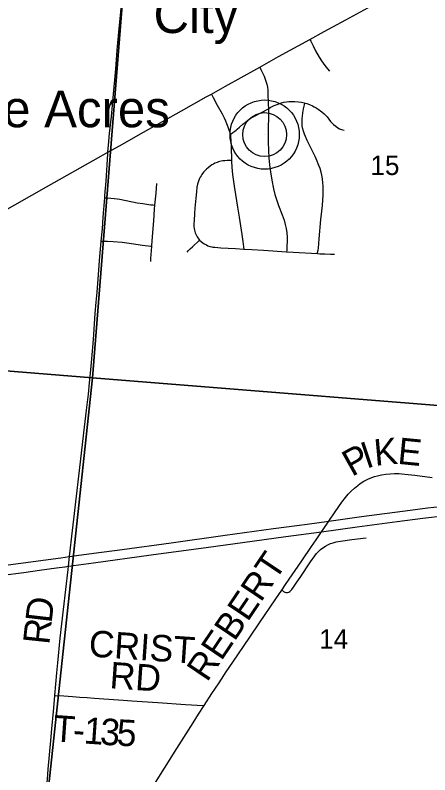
# Model space of a CAD drawing. Extents: x 0 to 1134, y 0 to 440.
# Drawn here: x 453.05 to 479.76, y 155.8 to 204.78 of the extents above; entities that cross this region are included whole.
import ezdxf

# ---------------------------------------------------------------- set-up
doc = ezdxf.new("R2010")
doc.units = 0
for name, color, linetype in [('GM_X_County_Road', 7, 'Continuous'), ('GM_X_County_Road_Text', 7, 'Continuous'), ('GM_X_Interstate_Route', 7, 'Continuous'), ('GM_X_Section', 7, 'Continuous'), ('GM_X_Section_Text', 7, 'Continuous'), ('GM_X_Township_Road', 7, 'Continuous'), ('GM_X_Township_Road_Text', 7, 'Continuous'), ('GM_X_Unincorporated', 7, 'Continuous'), ('GM_X_Unincorporated_Location', 7, 'Continuous'), ('GM_X_Unincorporated_Text', 7, 'Continuous')]:
    doc.layers.add(name, color=color, linetype=linetype)

msp = doc.modelspace()

# ---------------------------------------------------------------- linework, layer by layer
at = {"layer": 'GM_X_County_Road'}
for points in [[(472.029, 203.223), (472.954, 203.73), (474.342, 204.485), (475.527, 205.13), (476.48, 205.644), (477.3, 206.088), (478.21, 206.563), (478.63, 206.767), (479.228, 207.03), (479.92, 207.31), (481.144, 207.766), (481.387, 207.855)], [(468.797, 201.435), (470.017, 202.12), (472.029, 203.223)], [(465.684, 199.697), (466.603, 200.213), (468.607, 201.328), (468.797, 201.435)], [(459.017, 195.943), (459.773, 196.364), (461.313, 197.24), (463.753, 198.607), (465.357, 199.514), (465.684, 199.697)], [(447.459, 189.381), (447.527, 189.42), (449.545, 190.586), (452.052, 192.025), (455.057, 193.719), (458.551, 195.686), (459.017, 195.943)], [(472.433, 170.954), (472.789, 171.477), (472.879, 171.61), (473.253, 172.155), (473.669, 172.764), (474.094, 173.378), (474.323, 173.674), (474.506, 173.887), (474.7, 174.09), (474.905, 174.282), (475.121, 174.463), (475.273, 174.574), (475.512, 174.724), (475.761, 174.855), (476.019, 174.968), (476.195, 175.032), (476.376, 175.086), (476.651, 175.147), (476.929, 175.19), (477.209, 175.217), (477.49, 175.227), (477.771, 175.22), (478.144, 175.191), (478.793, 175.112), (479.902, 174.965)], [(470.217, 167.704), (470.465, 168.066), (471.516, 169.605), (472.145, 170.53), (472.433, 170.954)], [(465.223, 160.263), (465.72, 161.033), (466.183, 161.733), (466.643, 162.435), (467.057, 163.055), (468.153, 164.678), (468.788, 165.599), (469.833, 167.143), (470.217, 167.704)], [(460.184, 151.614), (460.254, 151.836), (460.459, 152.456), (460.588, 152.807), (460.702, 153.064), (460.831, 153.314), (461.021, 153.637), (461.468, 154.347), (461.971, 155.132), (462.669, 156.234), (463.463, 157.497), (464.508, 159.153), (464.86, 159.702), (465.223, 160.263)]]:
    msp.add_lwpolyline(points, dxfattribs=at)
at = {"layer": 'GM_X_Interstate_Route'}
msp.add_line((456.239, 169.21), (456.268, 169.214), dxfattribs=at)
for points in [[(456.546, 169.873), (456.988, 169.932), (458.109, 170.089), (459.939, 170.334), (463.093, 170.766), (466.581, 171.251), (469.693, 171.674), (471.862, 171.971), (473.253, 172.155), (473.699, 172.215), (475.365, 172.445), (478.501, 172.866), (479.61, 173.006), (481.647, 173.232), (483.529, 173.43), (485.323, 173.597), (485.456, 173.608)], [(456.268, 169.214), (456.472, 169.242), (458.082, 169.467), (461.805, 169.977), (465.493, 170.488), (467.69, 170.782), (470.477, 171.167), (472.789, 171.477), (475.067, 171.783), (477.653, 172.128), (479.317, 172.345), (480.797, 172.522), (482.373, 172.692), (484.71, 172.926), (485.54, 172.997)], [(427.47, 169.755), (430.926, 169.447), (433.705, 169.203), (436.776, 168.937), (437.996, 168.838), (439.195, 168.759), (440.357, 168.707), (441.598, 168.676), (442.87, 168.66), (443.996, 168.665), (445.133, 168.692), (446.248, 168.739), (447.531, 168.811), (448.563, 168.884), (449.898, 169.01), (450.967, 169.119), (452.275, 169.286), (455.982, 169.797), (456.546, 169.873)], [(427.437, 169.137), (432.061, 168.734), (434.481, 168.524), (436.847, 168.32), (438.048, 168.224), (438.853, 168.17), (440.168, 168.104), (441.189, 168.074), (442.276, 168.056), (442.949, 168.044), (444.137, 168.062), (445.278, 168.092), (446.696, 168.146), (447.837, 168.218), (448.966, 168.302), (449.801, 168.386), (451.26, 168.542), (452.251, 168.662), (453.608, 168.848), (454.605, 168.986), (455.716, 169.137), (456.239, 169.21)]]:
    msp.add_lwpolyline(points, dxfattribs=at)
at = {"layer": 'GM_X_Section'}
for points in [[(429.777, 214.186), (460.45, 211.914), (458.022, 181.403), (427.217, 183.893)], [(460.45, 211.914), (490.882, 209.496), (488.076, 178.987), (458.022, 181.403)], [(427.217, 183.893), (458.022, 181.403), (454.792, 151.155), (424.544, 153.681)], [(458.022, 181.403), (488.076, 178.987), (485.322, 148.876), (454.792, 151.155)]]:
    msp.add_lwpolyline(points, close=True, dxfattribs=at)
at = {"layer": 'GM_X_Township_Road'}
for points in [[(459.017, 195.943), (459.06, 196.405), (459.129, 197.146), (459.24, 198.259), (459.358, 199.464), (459.519, 201.321), (459.61, 202.518), (459.75, 203.919), (459.822, 204.755), (459.937, 205.958)], [(472.029, 203.223), (472.082, 203.116), (472.232, 202.809), (472.398, 202.496), (472.621, 202.084), (472.768, 201.846), (472.984, 201.541), (473.158, 201.322), (473.303, 201.166)], [(468.797, 201.435), (468.877, 201.276), (468.961, 201.11), (469.076, 200.855), (469.174, 200.594), (469.256, 200.33), (469.295, 200.152), (469.319, 199.969), (469.331, 199.783), (469.349, 199.038), (469.355, 198.753)], [(465.684, 199.697), (465.801, 199.481), (466.063, 198.987), (466.372, 198.413), (466.499, 198.161), (466.585, 197.979), (466.66, 197.791), (466.736, 197.593), (466.814, 197.396), (466.854, 197.273), (466.883, 197.149), (466.893, 197.096)], [(469.355, 198.753), (469.482, 198.824), (469.729, 198.951), (469.914, 199.033), (470.071, 199.095), (470.197, 199.137), (470.359, 199.176), (470.518, 199.196), (470.682, 199.21), (470.849, 199.221), (471.063, 199.217), (471.296, 199.203), (471.492, 199.167), (471.667, 199.13), (471.708, 199.119)], [(472.511, 189.406), (472.526, 189.479), (472.557, 189.629), (472.578, 189.77), (472.629, 190.353), (472.746, 191.613), (472.797, 192.156), (472.834, 192.521), (472.871, 192.884), (472.885, 193.162), (472.893, 193.452), (472.887, 193.748), (472.875, 193.966), (472.851, 194.226), (472.804, 194.47), (472.753, 194.652), (472.684, 194.894), (472.615, 195.091), (472.571, 195.205), (472.505, 195.378), (472.376, 195.664), (472.129, 196.145), (471.854, 196.697), (471.741, 196.951), (471.675, 197.109), (471.612, 197.306), (471.561, 197.522), (471.541, 197.68), (471.529, 197.954), (471.535, 198.098), (471.544, 198.274), (471.57, 198.48), (471.618, 198.742), (471.679, 198.998), (471.708, 199.119)], [(471.708, 199.119), (471.834, 199.083), (471.998, 199.032), (472.198, 198.945), (472.31, 198.883), (472.434, 198.81), (472.565, 198.723), (472.799, 198.541), (472.943, 198.423), (473.074, 198.294), (473.133, 198.224), (473.242, 198.075), (473.357, 197.93), (473.424, 197.865), (473.558, 197.739), (473.699, 197.622), (473.841, 197.52), (473.939, 197.458), (473.997, 197.433), (474.077, 197.404), (474.153, 197.382), (474.237, 197.36)], [(466.893, 197.096), (466.952, 197.135), (467.068, 197.211), (467.199, 197.309), (467.272, 197.375), (467.341, 197.433), (467.49, 197.564), (467.701, 197.749), (467.854, 197.873), (468.003, 197.985), (468.192, 198.112), (468.424, 198.247), (468.914, 198.509), (469.355, 198.753)], [(469.355, 198.753), (469.35, 196.991), (469.347, 196.617), (469.355, 196.059), (469.378, 195.595), (469.426, 195.141), (469.484, 194.684), (469.577, 194.135), (469.689, 193.588), (469.776, 193.226), (469.854, 192.958), (470.005, 192.517), (470.239, 191.909), (470.367, 191.559), (470.446, 191.291), (470.504, 191.018), (470.542, 190.741), (470.563, 190.462), (470.567, 190.183), (470.552, 189.905), (470.536, 189.609), (470.531, 189.527)], [(466.893, 197.096), (466.908, 197.015), (466.918, 196.907), (466.934, 196.749), (466.96, 196.284), (466.977, 195.422)], [(458.815, 193.012), (458.826, 193.153), (458.897, 194.082), (459.008, 195.848), (459.017, 195.943)], [(466.977, 195.422), (466.891, 195.417), (466.704, 195.405), (466.553, 195.396), (466.428, 195.384), (466.309, 195.366), (466.152, 195.328), (466.047, 195.291), (465.917, 195.236), (465.816, 195.182), (465.723, 195.125), (465.597, 195.042), (465.472, 194.944), (465.373, 194.855), (465.306, 194.791), (465.183, 194.651), (465.069, 194.503), (465.017, 194.426), (464.971, 194.346), (464.903, 194.207), (464.849, 194.073), (464.796, 193.888), (464.757, 193.694), (464.716, 193.386), (464.685, 192.987), (464.625, 192.335), (464.595, 192), (464.566, 191.546), (464.559, 191.334), (464.563, 191.167), (464.579, 191.033), (464.6, 190.923), (464.648, 190.754), (464.683, 190.667), (464.768, 190.5), (464.817, 190.42), (464.872, 190.344), (464.924, 190.275)], [(466.977, 195.422), (466.978, 195.354), (467.001, 194.982), (467.049, 194.501), (467.148, 193.766), (467.239, 193.228), (467.372, 192.399), (467.479, 191.757), (467.562, 191.206), (467.646, 190.65), (467.706, 190.189), (467.75, 189.845), (467.768, 189.703)], [(462.048, 192.531), (462.117, 193.307), (462.166, 193.93)], [(458.59, 190.211), (458.659, 191.017), (458.719, 191.76), (458.815, 193.012)], [(458.815, 193.012), (458.885, 193.006), (459.203, 192.983), (459.417, 192.964), (459.621, 192.941), (459.782, 192.915), (460.893, 192.685), (461.265, 192.63), (461.786, 192.564), (461.922, 192.547), (462.048, 192.531)], [(461.841, 189.875), (461.846, 189.933), (461.92, 190.776), (461.971, 191.526), (462.025, 192.277), (462.048, 192.531)], [(455.604, 160.913), (455.732, 162.377), (455.789, 163.027), (455.95, 164.603), (456.049, 165.53), (456.151, 166.456), (456.303, 167.752), (456.449, 169.048), (456.472, 169.242), (456.546, 169.873), (456.591, 170.252), (456.697, 171.177), (456.826, 172.288), (456.999, 173.768), (457.15, 175.064), (457.317, 176.546), (457.469, 177.842), (457.645, 179.323), (457.759, 180.341), (457.841, 181.082), (457.919, 181.916), (457.959, 182.38), (458.025, 183.122), (458.084, 183.865), (458.206, 185.538), (458.265, 186.281), (458.318, 186.931), (458.409, 188.045), (458.482, 188.975), (458.588, 190.181), (458.59, 190.211)], [(458.59, 190.211), (458.677, 190.209), (458.993, 190.204), (459.367, 190.185), (459.94, 190.136), (460.537, 190.059), (461.256, 189.952), (461.776, 189.884), (461.841, 189.875)], [(464.126, 189.494), (464.198, 189.582), (464.324, 189.715), (464.465, 189.849), (464.924, 190.275)], [(464.924, 190.275), (465.038, 190.177), (465.131, 190.105), (465.227, 190.045), (465.36, 189.967), (465.465, 189.917), (465.586, 189.871), (465.704, 189.841), (465.784, 189.828), (465.905, 189.819), (466.301, 189.792), (467.234, 189.739), (467.768, 189.703)], [(461.773, 188.901), (461.783, 189.089), (461.841, 189.875)], [(467.768, 189.703), (468.299, 189.668), (469.042, 189.621), (470.531, 189.527)], [(470.531, 189.527), (470.951, 189.501), (472.511, 189.406)], [(472.511, 189.406), (472.661, 189.396), (472.991, 189.384), (473.356, 189.372), (473.608, 189.372)], [(470.217, 167.704), (470.257, 167.676), (470.333, 167.624), (470.411, 167.578), (470.485, 167.553), (470.578, 167.547), (470.667, 167.569), (470.744, 167.619), (470.81, 167.684), (470.869, 167.757), (470.978, 167.906), (471.188, 168.216), (471.395, 168.529), (472.072, 169.537), (472.342, 169.918), (472.458, 170.065), (472.585, 170.201), (472.722, 170.328), (472.87, 170.443), (473.027, 170.543), (473.193, 170.629), (473.364, 170.704), (473.54, 170.766), (473.721, 170.812), (473.997, 170.862), (474.737, 170.964), (475.663, 171.09)], [(454.968, 153.901), (454.979, 154.026), (455.048, 154.768), (455.115, 155.51), (455.173, 156.16), (455.343, 158.015), (455.41, 158.757), (455.51, 159.871), (455.602, 160.892), (455.604, 160.913)], [(455.604, 160.913), (455.647, 160.911), (456.185, 160.883), (456.743, 160.844), (457.209, 160.812), (457.675, 160.781), (458.141, 160.75), (459.073, 160.683), (460.004, 160.616), (460.563, 160.574), (462.24, 160.453), (464.011, 160.342), (465.165, 160.267), (465.223, 160.263)]]:
    msp.add_lwpolyline(points, dxfattribs=at)
at = {"layer": 'GM_X_Unincorporated'}
for radius in [2.232, 1.415]:
    msp.add_circle((469.116, 197.084), radius, dxfattribs=at)
at = {"layer": 'GM_X_Unincorporated_Location'}
msp.add_line((469.116, 197.084), (469.116, 197.084), dxfattribs=at)

# ---------------------------------------------------------------- texts
at = {"layer": 'GM_X_County_Road_Text'}
for s, height, rotation, p in [('K', 1.705, 5.1962, (476.231, 175.722)), ('E', 1.705, 354.3619, (477.639, 175.858)), ('P', 1.705, 29.137, (474.741, 174.995)), ('I', 1.705, 18.4498, (475.668, 175.521)), ('REBERT', 1.7045, 56.0638, (465.405, 161.727))]:
    msp.add_text(s, height=height, rotation=rotation, dxfattribs=at).set_placement(p)
at = {"layer": 'GM_X_Section_Text'}
for s, p in [('15', (475.931, 194.477)), ('14', (472.631, 163.933))]:
    msp.add_text(s, height=1.2557, rotation=0, dxfattribs=at).set_placement(p)
at = {"layer": 'GM_X_Township_Road_Text'}
for s, height, rotation, p in [('D', 1.705, 83.304, (455.386, 165.541)), ('R', 1.705, 83.9783, (455.24, 164.154)), ('CRIST', 1.7045, 356.1211, (457.747, 163.43)), ('RD', 1.7045, 356.0542, (459.095, 161.385)), ('T', 1.705, 356.0564, (455.453, 157.958)), ('1', 1.705, 356.1234, (457.425, 157.822)), ('3', 1.705, 356.3167, (458.479, 157.751)), ('5', 1.705, 357.1486, (459.554, 157.681)), ('-', 1.705, 356.07, (456.725, 157.87))]:
    msp.add_text(s, height=height, rotation=rotation, dxfattribs=at).set_placement(p)
at = {"layer": 'GM_X_Unincorporated_Text'}
for s, height, p in [('City', 2.3693, (461.957, 203.633)), ('Park Ridge Acres', 2.36932, (438.357, 197.558))]:
    msp.add_text(s, height=height, rotation=0, dxfattribs=at).set_placement(p)

doc.saveas('drawing.dxf')
